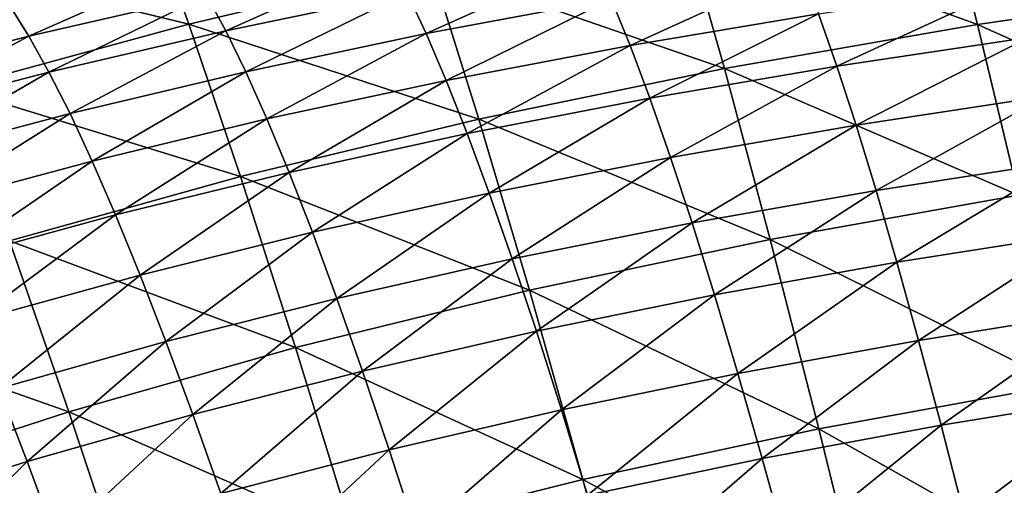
# Model space of a CAD drawing. Header units: millimetres. Extents: x -300 to 300, y -500 to 500.
# Tile 713 of 988: x -114 to -76, y 453 to 471. Entities that reach past the tile are written whole.
import ezdxf

# ---------------------------------------------------------------- set-up
doc = ezdxf.new("R2010")
doc.units = ezdxf.units.MM
doc.header["$LTSCALE"] = 81.481481
doc.layers.add('20', color=7, linetype='CONTINUOUS')
doc.layers.add('22', color=7, linetype='CONTINUOUS')

msp = doc.modelspace()

# ---------------------------------------------------------------- linework, layer by layer
at = {"layer": '20', "color": 7, "linetype": 'CONTINUOUS'}
for points in [[(-88.505, 474.678, 35.99), (-77.028, 470.5, 40.13), (-78.521, 476.377, 36.064), (-88.505, 474.678, 35.99)], [(-77.028, 470.5, 40.13), (-66.93, 471.961, 40.201), (-78.521, 476.377, 36.064), (-77.028, 470.5, 40.13)], [(-118.688, 473.221, 31.404), (-107.583, 470.514, 35.818), (-109.445, 475.684, 31.491), (-118.688, 473.221, 31.404)], [(-107.583, 470.514, 35.818), (-98.191, 472.726, 35.907), (-109.445, 475.684, 31.491), (-107.583, 470.514, 35.818)], [(-98.191, 472.726, 35.907), (-86.834, 468.791, 40.05), (-88.505, 474.678, 35.99), (-98.191, 472.726, 35.907)], [(-86.834, 468.791, 40.05), (-77.028, 470.5, 40.13), (-88.505, 474.678, 35.99), (-86.834, 468.791, 40.05)], [(-116.686, 468.036, 35.72), (-107.583, 470.514, 35.818), (-118.688, 473.221, 31.404), (-116.686, 468.036, 35.72)], [(-107.583, 470.514, 35.818), (-96.351, 466.83, 39.961), (-98.191, 472.726, 35.907), (-107.583, 470.514, 35.818)], [(-96.351, 466.83, 39.961), (-86.834, 468.791, 40.05), (-98.191, 472.726, 35.907), (-96.351, 466.83, 39.961)], [(-77.028, 470.5, 40.13), (-65.543, 465.356, 43.997), (-66.93, 471.961, 40.201), (-77.028, 470.5, 40.13)], [(-116.686, 468.036, 35.72), (-105.583, 464.61, 39.863), (-107.583, 470.514, 35.818), (-116.686, 468.036, 35.72)], [(-105.583, 464.61, 39.863), (-96.351, 466.83, 39.961), (-107.583, 470.514, 35.818), (-105.583, 464.61, 39.863)], [(-86.834, 468.791, 40.05), (-75.442, 463.89, 43.922), (-77.028, 470.5, 40.13), (-86.834, 468.791, 40.05)], [(-75.442, 463.89, 43.922), (-65.543, 465.356, 43.997), (-77.028, 470.5, 40.13), (-75.442, 463.89, 43.922)], [(-96.351, 466.83, 39.961), (-85.057, 462.177, 43.836), (-86.834, 468.791, 40.05), (-96.351, 466.83, 39.961)], [(-85.057, 462.177, 43.836), (-75.442, 463.89, 43.922), (-86.834, 468.791, 40.05), (-85.057, 462.177, 43.836)], [(-114.532, 462.125, 39.758), (-105.583, 464.61, 39.863), (-116.686, 468.036, 35.72), (-114.532, 462.125, 39.758)], [(-105.583, 464.61, 39.863), (-94.391, 460.213, 43.742), (-96.351, 466.83, 39.961), (-105.583, 464.61, 39.863)], [(-94.391, 460.213, 43.742), (-85.057, 462.177, 43.836), (-96.351, 466.83, 39.961), (-94.391, 460.213, 43.742)], [(-114.532, 462.125, 39.758), (-103.449, 457.991, 43.638), (-105.583, 464.61, 39.863), (-114.532, 462.125, 39.758)], [(-103.449, 457.991, 43.638), (-94.391, 460.213, 43.742), (-105.583, 464.61, 39.863), (-103.449, 457.991, 43.638)], [(-85.057, 462.177, 43.836), (-73.765, 456.566, 47.448), (-75.442, 463.89, 43.922), (-85.057, 462.177, 43.836)], [(-123.204, 459.368, 39.645), (-112.232, 455.505, 43.526), (-114.532, 462.125, 39.758), (-123.204, 459.368, 39.645)], [(-112.232, 455.505, 43.526), (-103.449, 457.991, 43.638), (-114.532, 462.125, 39.758), (-112.232, 455.505, 43.526)], [(-94.391, 460.213, 43.742), (-83.177, 454.855, 47.359), (-85.057, 462.177, 43.836), (-94.391, 460.213, 43.742)], [(-83.177, 454.855, 47.359), (-73.765, 456.566, 47.448), (-85.057, 462.177, 43.836), (-83.177, 454.855, 47.359)], [(-103.449, 457.991, 43.638), (-92.316, 452.893, 47.26), (-94.391, 460.213, 43.742), (-103.449, 457.991, 43.638)], [(-92.316, 452.893, 47.26), (-83.177, 454.855, 47.359), (-94.391, 460.213, 43.742), (-92.316, 452.893, 47.26)], [(-120.745, 452.75, 43.406), (-112.232, 455.505, 43.526), (-123.204, 459.368, 39.645), (-120.745, 452.75, 43.406)], [(-112.232, 455.505, 43.526), (-101.187, 450.675, 47.151), (-103.449, 457.991, 43.638), (-112.232, 455.505, 43.526)], [(-101.187, 450.675, 47.151), (-92.316, 452.893, 47.26), (-103.449, 457.991, 43.638), (-101.187, 450.675, 47.151)], [(-83.177, 454.855, 47.359), (-72.002, 448.548, 50.718), (-73.765, 456.566, 47.448), (-83.177, 454.855, 47.359)], [(-120.745, 452.75, 43.406), (-109.792, 448.195, 47.034), (-112.232, 455.505, 43.526), (-120.745, 452.75, 43.406)], [(-109.792, 448.195, 47.034), (-101.187, 450.675, 47.151), (-112.232, 455.505, 43.526), (-109.792, 448.195, 47.034)], [(-92.316, 452.893, 47.26), (-81.198, 446.842, 50.626), (-83.177, 454.855, 47.359), (-92.316, 452.893, 47.26)], [(-81.198, 446.842, 50.626), (-72.002, 448.548, 50.718), (-83.177, 454.855, 47.359), (-81.198, 446.842, 50.626)], [(-118.134, 445.45, 46.909), (-109.792, 448.195, 47.034), (-120.745, 452.75, 43.406), (-118.134, 445.45, 46.909)], [(-101.187, 450.675, 47.151), (-90.13, 444.888, 50.524), (-92.316, 452.893, 47.26), (-101.187, 450.675, 47.151)], [(-90.13, 444.888, 50.524), (-81.198, 446.842, 50.626), (-92.316, 452.893, 47.26), (-90.13, 444.888, 50.524)]]:
    msp.add_3dface(points, dxfattribs=at)
at = {"layer": '22', "color": 7, "linetype": 'CONTINUOUS'}
for points in [[(-106.898, 471.624, 14.544), (-99.834, 473.072, 14.689), (-106.155, 470.256, 16.395), (-106.898, 471.624, 14.544)], [(-106.155, 470.256, 16.395), (-99.834, 473.072, 14.689), (-99.127, 471.718, 16.531), (-106.155, 470.256, 16.395)], [(-99.127, 471.718, 16.531), (-91.918, 473.047, 16.661), (-98.387, 470.142, 18.379), (-99.127, 471.718, 16.531)], [(-98.387, 470.142, 18.379), (-91.918, 473.047, 16.661), (-91.22, 471.485, 18.5), (-98.387, 470.142, 18.379)], [(-114.519, 471.214, 12.537), (-107.608, 472.783, 12.698), (-113.779, 470.041, 14.393), (-114.519, 471.214, 12.537)], [(-113.779, 470.041, 14.393), (-107.608, 472.783, 12.698), (-106.898, 471.624, 14.544), (-113.779, 470.041, 14.393)], [(-91.22, 471.485, 18.5), (-83.872, 472.696, 18.615), (-90.49, 469.687, 20.344), (-91.22, 471.485, 18.5)], [(-90.49, 469.687, 20.344), (-83.872, 472.696, 18.615), (-83.191, 470.912, 20.452), (-90.49, 469.687, 20.344)], [(-83.191, 470.912, 20.452), (-75.713, 472.007, 20.552), (-82.48, 468.881, 22.29), (-83.191, 470.912, 20.452)], [(-82.48, 468.881, 22.29), (-75.713, 472.007, 20.552), (-75.057, 469.987, 22.384), (-82.48, 468.881, 22.29)], [(-113.779, 470.041, 14.393), (-106.898, 471.624, 14.544), (-113.002, 468.657, 16.254), (-113.779, 470.041, 14.393)], [(-113.002, 468.657, 16.254), (-106.898, 471.624, 14.544), (-106.155, 470.256, 16.395), (-113.002, 468.657, 16.254)], [(-106.155, 470.256, 16.395), (-99.127, 471.718, 16.531), (-105.374, 468.665, 18.252), (-106.155, 470.256, 16.395)], [(-105.374, 468.665, 18.252), (-99.127, 471.718, 16.531), (-98.387, 470.142, 18.379), (-105.374, 468.665, 18.252)], [(-98.387, 470.142, 18.379), (-91.22, 471.485, 18.5), (-97.61, 468.331, 20.23), (-98.387, 470.142, 18.379)], [(-97.61, 468.331, 20.23), (-91.22, 471.485, 18.5), (-90.49, 469.687, 20.344), (-97.61, 468.331, 20.23)], [(-120.48, 468.32, 14.239), (-114.519, 471.214, 12.537), (-113.779, 470.041, 14.393), (-120.48, 468.32, 14.239)], [(-90.49, 469.687, 20.344), (-83.191, 470.912, 20.452), (-89.725, 467.645, 22.188), (-90.49, 469.687, 20.344)], [(-89.725, 467.645, 22.188), (-83.191, 470.912, 20.452), (-82.48, 468.881, 22.29), (-89.725, 467.645, 22.188)], [(-120.48, 468.32, 14.239), (-113.779, 470.041, 14.393), (-119.672, 466.92, 16.11), (-120.48, 468.32, 14.239)], [(-119.672, 466.92, 16.11), (-113.779, 470.041, 14.393), (-113.002, 468.657, 16.254), (-119.672, 466.92, 16.11)], [(-113.002, 468.657, 16.254), (-106.155, 470.256, 16.395), (-112.185, 467.051, 18.12), (-113.002, 468.657, 16.254)], [(-112.185, 467.051, 18.12), (-106.155, 470.256, 16.395), (-105.374, 468.665, 18.252), (-112.185, 467.051, 18.12)], [(-105.374, 468.665, 18.252), (-98.387, 470.142, 18.379), (-104.555, 466.84, 20.111), (-105.374, 468.665, 18.252)], [(-104.555, 466.84, 20.111), (-98.387, 470.142, 18.379), (-97.61, 468.331, 20.23), (-104.555, 466.84, 20.111)], [(-82.48, 468.881, 22.29), (-75.057, 469.987, 22.384), (-81.736, 466.603, 24.122), (-82.48, 468.881, 22.29)], [(-81.736, 466.603, 24.122), (-75.057, 469.987, 22.384), (-74.373, 467.719, 24.211), (-81.736, 466.603, 24.122)], [(-97.61, 468.331, 20.23), (-90.49, 469.687, 20.344), (-96.796, 466.276, 22.081), (-97.61, 468.331, 20.23)], [(-96.796, 466.276, 22.081), (-90.49, 469.687, 20.344), (-89.725, 467.645, 22.188), (-96.796, 466.276, 22.081)], [(-89.725, 467.645, 22.188), (-82.48, 468.881, 22.29), (-88.926, 465.355, 24.026), (-89.725, 467.645, 22.188)], [(-88.926, 465.355, 24.026), (-82.48, 468.881, 22.29), (-81.736, 466.603, 24.122), (-88.926, 465.355, 24.026)], [(-119.672, 466.92, 16.11), (-113.002, 468.657, 16.254), (-118.822, 465.297, 17.985), (-119.672, 466.92, 16.11)], [(-118.822, 465.297, 17.985), (-113.002, 468.657, 16.254), (-112.185, 467.051, 18.12), (-118.822, 465.297, 17.985)], [(-112.185, 467.051, 18.12), (-105.374, 468.665, 18.252), (-111.326, 465.21, 19.988), (-112.185, 467.051, 18.12)], [(-111.326, 465.21, 19.988), (-105.374, 468.665, 18.252), (-104.555, 466.84, 20.111), (-111.326, 465.21, 19.988)], [(-104.555, 466.84, 20.111), (-97.61, 468.331, 20.23), (-103.694, 464.77, 21.969), (-104.555, 466.84, 20.111)], [(-103.694, 464.77, 21.969), (-97.61, 468.331, 20.23), (-96.796, 466.276, 22.081), (-103.694, 464.77, 21.969)], [(-96.796, 466.276, 22.081), (-89.725, 467.645, 22.188), (-95.943, 463.973, 23.924), (-96.796, 466.276, 22.081)], [(-95.943, 463.973, 23.924), (-89.725, 467.645, 22.188), (-88.926, 465.355, 24.026), (-95.943, 463.973, 23.924)], [(-81.736, 466.603, 24.122), (-74.373, 467.719, 24.211), (-80.961, 464.075, 25.941), (-81.736, 466.603, 24.122)], [(-80.961, 464.075, 25.941), (-74.373, 467.719, 24.211), (-73.661, 465.201, 26.026), (-80.961, 464.075, 25.941)], [(-118.822, 465.297, 17.985), (-112.185, 467.051, 18.12), (-117.925, 463.44, 19.86), (-118.822, 465.297, 17.985)], [(-117.925, 463.44, 19.86), (-112.185, 467.051, 18.12), (-111.326, 465.21, 19.988), (-117.925, 463.44, 19.86)], [(-111.326, 465.21, 19.988), (-104.555, 466.84, 20.111), (-110.421, 463.126, 21.852), (-111.326, 465.21, 19.988)], [(-110.421, 463.126, 21.852), (-104.555, 466.84, 20.111), (-103.694, 464.77, 21.969), (-110.421, 463.126, 21.852)], [(-88.926, 465.355, 24.026), (-81.736, 466.603, 24.122), (-88.091, 462.816, 25.849), (-88.926, 465.355, 24.026)], [(-88.091, 462.816, 25.849), (-81.736, 466.603, 24.122), (-80.961, 464.075, 25.941), (-88.091, 462.816, 25.849)], [(-103.694, 464.77, 21.969), (-96.796, 466.276, 22.081), (-102.791, 462.455, 23.817), (-103.694, 464.77, 21.969)], [(-102.791, 462.455, 23.817), (-96.796, 466.276, 22.081), (-95.943, 463.973, 23.924), (-102.791, 462.455, 23.817)], [(-95.943, 463.973, 23.924), (-88.926, 465.355, 24.026), (-95.052, 461.424, 25.752), (-95.943, 463.973, 23.924)], [(-95.052, 461.424, 25.752), (-88.926, 465.355, 24.026), (-88.091, 462.816, 25.849), (-95.052, 461.424, 25.752)], [(-117.925, 463.44, 19.86), (-111.326, 465.21, 19.988), (-116.98, 461.341, 21.731), (-117.925, 463.44, 19.86)], [(-116.98, 461.341, 21.731), (-111.326, 465.21, 19.988), (-110.421, 463.126, 21.852), (-116.98, 461.341, 21.731)], [(-80.961, 464.075, 25.941), (-73.661, 465.201, 26.026), (-80.154, 461.297, 27.74), (-80.961, 464.075, 25.941)], [(-80.154, 461.297, 27.74), (-73.661, 465.201, 26.026), (-72.919, 462.432, 27.822), (-80.154, 461.297, 27.74)], [(-110.421, 463.126, 21.852), (-103.694, 464.77, 21.969), (-109.471, 460.797, 23.706), (-110.421, 463.126, 21.852)], [(-109.471, 460.797, 23.706), (-103.694, 464.77, 21.969), (-102.791, 462.455, 23.817), (-109.471, 460.797, 23.706)], [(-102.791, 462.455, 23.817), (-95.943, 463.973, 23.924), (-101.846, 459.894, 25.65), (-102.791, 462.455, 23.817)], [(-101.846, 459.894, 25.65), (-95.943, 463.973, 23.924), (-95.052, 461.424, 25.752), (-101.846, 459.894, 25.65)], [(-88.091, 462.816, 25.849), (-80.961, 464.075, 25.941), (-87.22, 460.029, 27.652), (-88.091, 462.816, 25.849)], [(-87.22, 460.029, 27.652), (-80.961, 464.075, 25.941), (-80.154, 461.297, 27.74), (-87.22, 460.029, 27.652)], [(-116.98, 461.341, 21.731), (-110.421, 463.126, 21.852), (-115.985, 458.998, 23.591), (-116.98, 461.341, 21.731)], [(-115.985, 458.998, 23.591), (-110.421, 463.126, 21.852), (-109.471, 460.797, 23.706), (-115.985, 458.998, 23.591)], [(-95.052, 461.424, 25.752), (-88.091, 462.816, 25.849), (-94.121, 458.626, 27.558), (-95.052, 461.424, 25.752)], [(-94.121, 458.626, 27.558), (-88.091, 462.816, 25.849), (-87.22, 460.029, 27.652), (-94.121, 458.626, 27.558)], [(-109.471, 460.797, 23.706), (-102.791, 462.455, 23.817), (-108.475, 458.224, 25.543), (-109.471, 460.797, 23.706)], [(-108.475, 458.224, 25.543), (-102.791, 462.455, 23.817), (-101.846, 459.894, 25.65), (-108.475, 458.224, 25.543)], [(-80.154, 461.297, 27.74), (-72.919, 462.432, 27.822), (-79.314, 458.267, 29.512), (-80.154, 461.297, 27.74)], [(-79.314, 458.267, 29.512), (-72.919, 462.432, 27.822), (-72.149, 459.41, 29.591), (-79.314, 458.267, 29.512)], [(-101.846, 459.894, 25.65), (-95.052, 461.424, 25.752), (-100.858, 457.086, 27.46), (-101.846, 459.894, 25.65)], [(-100.858, 457.086, 27.46), (-95.052, 461.424, 25.752), (-94.121, 458.626, 27.558), (-100.858, 457.086, 27.46)], [(-87.22, 460.029, 27.652), (-80.154, 461.297, 27.74), (-86.314, 456.991, 29.427), (-87.22, 460.029, 27.652)], [(-86.314, 456.991, 29.427), (-80.154, 461.297, 27.74), (-79.314, 458.267, 29.512), (-86.314, 456.991, 29.427)], [(-115.985, 458.998, 23.591), (-109.471, 460.797, 23.706), (-114.941, 456.411, 25.433), (-115.985, 458.998, 23.591)], [(-114.941, 456.411, 25.433), (-109.471, 460.797, 23.706), (-108.475, 458.224, 25.543), (-114.941, 456.411, 25.433)], [(-94.121, 458.626, 27.558), (-87.22, 460.029, 27.652), (-93.151, 455.58, 29.336), (-94.121, 458.626, 27.558)], [(-93.151, 455.58, 29.336), (-87.22, 460.029, 27.652), (-86.314, 456.991, 29.427), (-93.151, 455.58, 29.336)], [(-108.475, 458.224, 25.543), (-101.846, 459.894, 25.65), (-107.433, 455.405, 27.357), (-108.475, 458.224, 25.543)], [(-107.433, 455.405, 27.357), (-101.846, 459.894, 25.65), (-100.858, 457.086, 27.46), (-107.433, 455.405, 27.357)], [(-79.314, 458.267, 29.512), (-72.149, 459.41, 29.591), (-78.442, 454.986, 31.25), (-79.314, 458.267, 29.512)], [(-78.442, 454.986, 31.25), (-72.149, 459.41, 29.591), (-71.35, 456.136, 31.327), (-78.442, 454.986, 31.25)], [(-100.858, 457.086, 27.46), (-94.121, 458.626, 27.558), (-99.827, 454.031, 29.24), (-100.858, 457.086, 27.46)], [(-99.827, 454.031, 29.24), (-94.121, 458.626, 27.558), (-93.151, 455.58, 29.336), (-99.827, 454.031, 29.24)], [(-114.941, 456.411, 25.433), (-108.475, 458.224, 25.543), (-113.847, 453.582, 27.25), (-114.941, 456.411, 25.433)], [(-113.847, 453.582, 27.25), (-108.475, 458.224, 25.543), (-107.433, 455.405, 27.357), (-113.847, 453.582, 27.25)], [(-86.314, 456.991, 29.427), (-79.314, 458.267, 29.512), (-85.372, 453.704, 31.167), (-86.314, 456.991, 29.427)], [(-85.372, 453.704, 31.167), (-79.314, 458.267, 29.512), (-78.442, 454.986, 31.25), (-85.372, 453.704, 31.167)], [(-107.433, 455.405, 27.357), (-100.858, 457.086, 27.46), (-106.344, 452.342, 29.14), (-107.433, 455.405, 27.357)], [(-106.344, 452.342, 29.14), (-100.858, 457.086, 27.46), (-99.827, 454.031, 29.24), (-106.344, 452.342, 29.14)], [(-93.151, 455.58, 29.336), (-86.314, 456.991, 29.427), (-92.142, 452.286, 31.079), (-93.151, 455.58, 29.336)], [(-92.142, 452.286, 31.079), (-86.314, 456.991, 29.427), (-85.372, 453.704, 31.167), (-92.142, 452.286, 31.079)], [(-120.103, 451.613, 27.14), (-114.941, 456.411, 25.433), (-113.847, 453.582, 27.25), (-120.103, 451.613, 27.14)], [(-78.442, 454.986, 31.25), (-71.35, 456.136, 31.327), (-77.537, 451.46, 32.949), (-78.442, 454.986, 31.25)], [(-77.537, 451.46, 32.949), (-71.35, 456.136, 31.327), (-70.522, 452.614, 33.024), (-77.537, 451.46, 32.949)], [(-99.827, 454.031, 29.24), (-93.151, 455.58, 29.336), (-98.754, 450.731, 30.985), (-99.827, 454.031, 29.24)], [(-98.754, 450.731, 30.985), (-93.151, 455.58, 29.336), (-92.142, 452.286, 31.079), (-98.754, 450.731, 30.985)], [(-113.847, 453.582, 27.25), (-107.433, 455.405, 27.357), (-112.703, 450.51, 29.036), (-113.847, 453.582, 27.25)], [(-112.703, 450.51, 29.036), (-107.433, 455.405, 27.357), (-106.344, 452.342, 29.14), (-112.703, 450.51, 29.036)], [(-85.372, 453.704, 31.167), (-78.442, 454.986, 31.25), (-84.394, 450.173, 32.867), (-85.372, 453.704, 31.167)], [(-84.394, 450.173, 32.867), (-78.442, 454.986, 31.25), (-77.537, 451.46, 32.949), (-84.394, 450.173, 32.867)], [(-106.344, 452.342, 29.14), (-99.827, 454.031, 29.24), (-105.209, 449.035, 30.887), (-106.344, 452.342, 29.14)], [(-105.209, 449.035, 30.887), (-99.827, 454.031, 29.24), (-98.754, 450.731, 30.985), (-105.209, 449.035, 30.887)], [(-120.103, 451.613, 27.14), (-113.847, 453.582, 27.25), (-118.907, 448.532, 28.928), (-120.103, 451.613, 27.14)], [(-118.907, 448.532, 28.928), (-113.847, 453.582, 27.25), (-112.703, 450.51, 29.036), (-118.907, 448.532, 28.928)], [(-92.142, 452.286, 31.079), (-85.372, 453.704, 31.167), (-91.094, 448.75, 32.78), (-92.142, 452.286, 31.079)], [(-91.094, 448.75, 32.78), (-85.372, 453.704, 31.167), (-84.394, 450.173, 32.867), (-91.094, 448.75, 32.78)]]:
    msp.add_3dface(points, dxfattribs=at)

doc.saveas('drawing.dxf')
